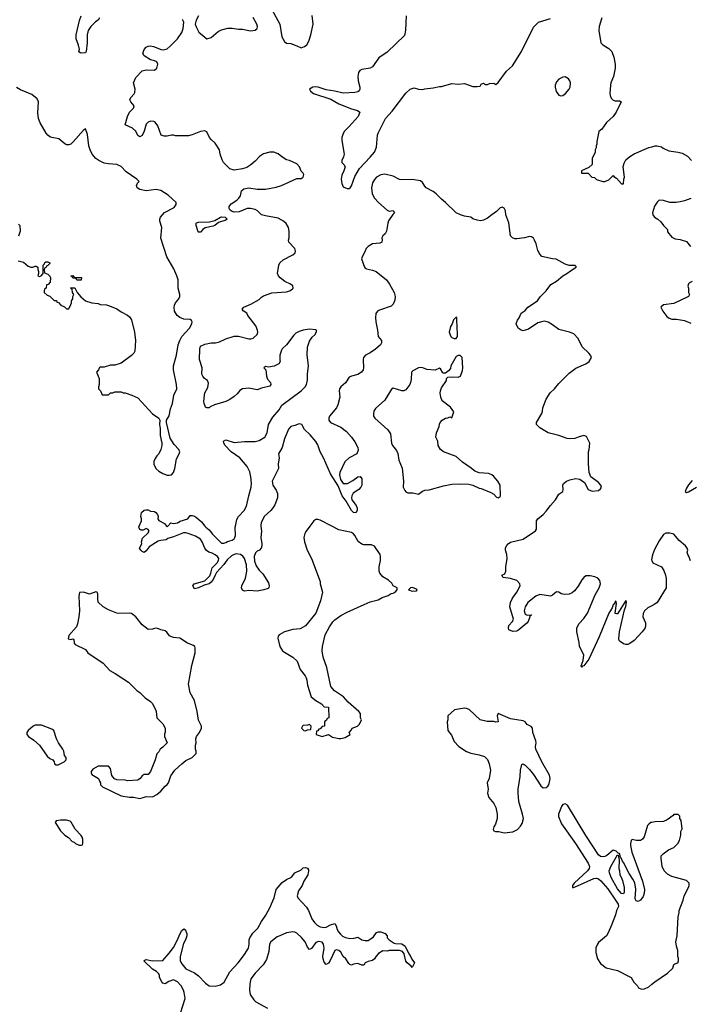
# Model space of a CAD drawing. Header units: inches. Extents: x 2293880 to 2522759, y 823965 to 1006879.
# Tile 257 of 325: x 2393962 to 2400367, y 965435 to 974834. Entities that reach past the tile are written whole.
import ezdxf

# ---------------------------------------------------------------- set-up
doc = ezdxf.new("R2010")
doc.units = ezdxf.units.IN
doc.header["$MEASUREMENT"] = 0
for name, color, linetype in [('C3996', 7, 'Continuous'), ('C3997', 7, 'Continuous'), ('C4906', 7, 'Continuous'), ('C4907', 7, 'Continuous')]:
    doc.layers.add(name, color=color, linetype=linetype)

msp = doc.modelspace()

# ---------------------------------------------------------------- linework, layer by layer
at = {"layer": 'C3996', "color": 5}
for points, elevation in [([(2396264.8, 970000), (2396270.3, 969950), (2396264.9, 969890), (2396274.9, 969830), (2396273, 969810), (2396267.3, 969790), (2396250.7, 969770), (2396230, 969760.9), (2396214.9, 969745.1), (2396202, 969710), (2396204.4, 969664.4), (2396220.9, 969620.9), (2396250, 969578.8), (2396282.5, 969542.5), (2396338, 969458), (2396344.7, 969430), (2396342, 969410), (2396335.3, 969404.7), (2396294, 969390), (2396230, 969378), (2396150, 969383.7), (2396110, 969379), (2396090, 969388.7), (2396080.9, 969410), (2396082.9, 969430), (2396117.5, 969502.5), (2396126, 969534), (2396129.7, 969570), (2396126.3, 969630), (2396108, 969690), (2396094.1, 969714.1), (2396069.8, 969729.8), (2396030, 969735.1), (2396010, 969729.7), (2395985, 969715), (2395943.1, 969676.9), (2395910, 969631.6), (2395842.8, 969557.2), (2395827.2, 969532.8), (2395810.2, 969489.8), (2395790, 969462.9), (2395770.2, 969449.8), (2395724.4, 969435.6), (2395670, 969409.6), (2395630, 969402), (2395614, 969430), (2395628, 969450), (2395730, 969478.4), (2395776.6, 969523.4), (2395788.2, 969550), (2395798.7, 969601.3), (2395847.6, 969650), (2395859.7, 969670), (2395862.4, 969690), (2395852, 969710), (2395830, 969725.6), (2395801.4, 969741.4), (2395769.6, 969749.7), (2395745.3, 969765.3), (2395728.4, 969788.4), (2395705.6, 969850), (2395690, 969875.1), (2395642.3, 969902.3), (2395570, 969929.7), (2395550, 969935.1), (2395524.9, 969935.1), (2395430, 969896), (2395378, 969882), (2395362, 969870), (2395310, 969863.7), (2395284, 969856), (2395198.8, 969801.2), (2395170, 969762), (2395150.8, 969749.2), (2395130, 969758), (2395118, 969770), (2395106, 969790), (2395128, 969830), (2395124, 969850), (2395134.6, 969885.4), (2395190, 969934), (2395198, 969950), (2395190, 969966), (2395170, 969978), (2395139.6, 969960.4), (2395120.4, 969960.4), (2395110, 969966), (2395098, 969990), (2395102.7, 970000)], 140), ([(2395364.6, 970000), (2395370, 969994), (2395376, 970000)], 140), ([(2395731, 970000), (2395739.1, 969990), (2395770, 969964), (2395801.7, 969921.7), (2395890, 969837.3), (2395910, 969836.3), (2395930, 969842), (2395947.9, 969852.1), (2395990, 969864.9), (2396010, 969878), (2396018, 969890), (2396022.6, 969910), (2396020.4, 969990), (2396022.5, 970000)], 140), ([(2396733.5, 970000), (2396696.3, 969950), (2396685.5, 969930), (2396675.8, 969890), (2396683.1, 969850), (2396707.3, 969770), (2396748.5, 969690), (2396830.4, 969470), (2396830.5, 969450), (2396853.4, 969370), (2396833.7, 969286.3), (2396790.8, 969170), (2396690, 969049), (2396641.4, 969018.6), (2396570, 969012), (2396490, 968989.3), (2396439.8, 968960.2), (2396430.9, 968949.1), (2396426, 968930), (2396446, 968850), (2396472.4, 968810), (2396490, 968795.3), (2396570.7, 968750), (2396610.6, 968710), (2396639.1, 968630), (2396687.3, 968570), (2396698, 968550), (2396705.5, 968530), (2396710, 968482), (2396746.8, 968370), (2396790, 968336), (2396843.6, 968303.6), (2396870, 968274), (2396912, 968270), (2396914, 968170), (2396898, 968162), (2396892.7, 968147.3), (2396878, 968142), (2396874, 968130), (2396874, 968090), (2396850, 968086), (2396830, 968066), (2396818, 968062), (2396810, 968046), (2396798, 968042), (2396794, 968010), (2396850, 967991.3), (2396910, 968011.3), (2396950, 967986), (2397010, 967971.3), (2397030, 967971.3), (2397070, 967981), (2397118, 968010), (2397108, 968030), (2397130, 968054), (2397138, 968070), (2397188, 968090), (2397208, 968110), (2397226, 968150), (2397218, 968170), (2397215.3, 968210), (2397202, 968230), (2397098.9, 968318.9), (2397054.5, 968370), (2396968.1, 968428.1), (2396934, 968470), (2396895.1, 968650), (2396860.5, 968750), (2396851.1, 968810), (2396852.8, 968850), (2396879.2, 968960.8), (2396921.1, 969038.9), (2396953, 969087), (2396970, 969104.4), (2397030, 969146.4), (2397090, 969178.4), (2397251, 969251), (2397310, 969275.5), (2397384.1, 969295.9), (2397423.3, 969316.7), (2397481.5, 969338.5), (2397510, 969356), (2397530, 969361), (2397548, 969370), (2397566, 969390), (2397566, 969410), (2397528.9, 969428.9), (2397514.6, 969454.6), (2397484, 969484), (2397430, 969515.3), (2397402, 969550), (2397395.3, 969570), (2397395.3, 969610), (2397408.9, 969671.1), (2397409, 969710), (2397404, 969730), (2397349.6, 969809.6), (2397322.4, 969822.4), (2397250, 969820.5), (2397230, 969826.3), (2397193.6, 969853.6), (2397162.7, 969910), (2397150, 969926.6), (2397130, 969939.8), (2397010, 969965.1), (2396941.6, 970000)], 160), ([(2400000, 969239.7), (2399959.9, 969220.1), (2399928.2, 969191.8), (2399915.5, 969164.5), (2399913.2, 969133.2), (2399937.8, 969077.7), (2399939.7, 969050), (2399935.2, 969030), (2399906.5, 968990), (2399830, 968908.7), (2399790, 968878), (2399770, 968868.8), (2399750, 968868.7), (2399730, 968875.6), (2399697, 968897), (2399687.7, 968907.7), (2399684.4, 968924.4), (2399689.7, 968989.7), (2399738.3, 969201.7), (2399750, 969232), (2399756.5, 969276.5), (2399750, 969288), (2399670, 969162), (2399662, 969162), (2399650, 969166), (2399649.4, 969169.4), (2399661.2, 969261.2), (2399659.3, 969279.3), (2399650, 969284), (2399641.1, 969258.9), (2399630, 969249.2), (2399620, 969220), (2399590, 969167), (2399496.7, 968943.3), (2399397.1, 968730), (2399370.3, 968689.7), (2399350, 968666.6), (2399338, 968662), (2399330, 968649.4), (2399325.6, 968665.6), (2399343.3, 968716.7), (2399349.6, 968770), (2399309.6, 968849.6), (2399305.6, 968890), (2399283.7, 968990), (2399282.7, 969030), (2399306, 969070), (2399350, 969119.1), (2399385.1, 969170), (2399457, 969343), (2399497, 969410), (2399509.4, 969450), (2399501.5, 969481.5), (2399483.7, 969503.7), (2399455.6, 969515.6), (2399410, 969525.1), (2399370, 969523.7), (2399350, 969509.3), (2399330, 969486), (2399294.4, 969425.6), (2399259.7, 969380.3), (2399238, 969362), (2399210.3, 969349.7), (2399166.4, 969346.4), (2399134, 969354), (2399110, 969369.4), (2399090, 969372), (2399050, 969339), (2399030, 969332.3), (2398930, 969345.6), (2398890.7, 969330), (2398813.4, 969270), (2398788.7, 969230), (2398781.3, 969190), (2398790, 969158.8), (2398810, 969150.8), (2398851.3, 969151.3), (2398847.3, 969147.3), (2398832.7, 969147.3), (2398832.7, 969132.7), (2398817.3, 969090), (2398806.2, 969073.8), (2398730, 969009.4), (2398710, 968998), (2398670, 968992.3), (2398634, 969010), (2398629.4, 969030), (2398633.2, 969050), (2398669.7, 969090.3), (2398677.4, 969110), (2398643.9, 969230), (2398648.5, 969270), (2398668.1, 969311.9), (2398711.1, 969370), (2398742.4, 969430), (2398739.7, 969450), (2398710, 969478.9), (2398650, 969499.3), (2398578, 969510), (2398566, 969530), (2398594.6, 969545.4), (2398604, 969570), (2398604.5, 969610), (2398617.2, 969690), (2398615.1, 969730), (2398603, 969770), (2398603, 969790), (2398611.3, 969810), (2398627.6, 969830), (2398650, 969845.7), (2398770, 969874), (2398886.9, 969953.1), (2398897.6, 969970), (2398898.1, 970000)], 140), ([(2400000, 969694.1), (2399997, 969677), (2400000, 969669.7)], 140), ([(2400000, 967171), (2399990, 967169), (2399970, 967155.3), (2399958.8, 967141.2), (2399927.1, 967032.9), (2399911.3, 967010), (2399890, 966999), (2399870, 966997.2), (2399850, 966997.2), (2399810, 967009.2), (2399802.6, 966997.4), (2399795.3, 966970), (2399795.6, 966950), (2399808.2, 966888.2), (2399910.4, 966610), (2399928, 966530), (2399925.8, 966494.2), (2399914.9, 966465.1), (2399890, 966429), (2399870, 966415.3), (2399850, 966422), (2399840.9, 966440.9), (2399846.6, 966533.4), (2399835.6, 966595.6), (2399818.4, 966630), (2399782.8, 966682.8), (2399730, 966788.7), (2399720.1, 966800.1), (2399710, 966828), (2399700.2, 966840.2), (2399690, 966875.3), (2399678, 966878), (2399658, 966898), (2399630, 966906), (2399570, 966855.1), (2399550, 966845.3), (2399530, 966841.8), (2399510, 966845), (2399490, 966861.1), (2399370, 967046.4), (2399195.2, 967335.2), (2399170, 967349.2), (2399150, 967342.5), (2399135.9, 967324.1), (2399107, 967250), (2399108.2, 967228.2), (2399136.5, 967156.5), (2399268.5, 966970), (2399390, 966783.2), (2399404.5, 966750), (2399400.4, 966730), (2399385.5, 966710), (2399257.8, 966590), (2399241.7, 966570), (2399242, 966550), (2399252.3, 966550), (2399290, 966565.1), (2399444, 966636), (2399470, 966638.3), (2399490, 966631.2), (2399513.3, 966613.3), (2399577.5, 966537.5), (2399652, 966430), (2399676.3, 966390), (2399681, 966370), (2399661, 966330), (2399651, 966290), (2399614, 966190), (2399581.4, 966118.6), (2399564.7, 966090), (2399490, 966024), (2399478.8, 966010), (2399464.9, 965975.1), (2399462.8, 965930), (2399481, 965870), (2399510, 965824.7), (2399564.5, 965784.5), (2399670, 965756), (2399790, 965698), (2399802, 965690), (2399826.4, 965646.4), (2399862, 965610), (2399871.6, 965591.6), (2399899.6, 965579.6), (2399930, 965582), (2399970, 965602), (2400000, 965626.8)], 160), ([(2395499, 965350), (2395541.2, 965490), (2395534, 965546), (2395525.2, 965570), (2395504, 965610), (2395470, 965648.7), (2395430, 965669), (2395386.4, 965653.6), (2395350, 965628.7), (2395330, 965638), (2395318, 965650), (2395298, 965690), (2395298, 965710), (2395290, 965726), (2395268.4, 965748.4), (2395229.3, 965769.3), (2395148.7, 965850), (2395150, 965854), (2395170, 965861), (2395230, 965850.8), (2395330, 965854), (2395390, 965922), (2395430, 965978), (2395470, 966051.3), (2395490, 966104.7), (2395510, 966138), (2395530, 966154), (2395544.7, 966144.7), (2395550, 966134), (2395558, 966110), (2395558, 966090), (2395546, 966050), (2395526, 966014), (2395494.4, 965890), (2395495.5, 965850), (2395510, 965821), (2395550, 965774.8), (2395630, 965734.8), (2395670, 965706), (2395735.2, 965635.2), (2395770, 965610.7), (2395830, 965607.7), (2395879.6, 965620.4), (2395914.2, 965645.8), (2395970, 965744.7), (2396049.6, 965830.4), (2396109.4, 965910), (2396147, 965970), (2396152.6, 966007.4), (2396152.1, 966050), (2396158.7, 966070), (2396187.1, 966112.8), (2396237.4, 966162.6), (2396270, 966226), (2396313.1, 966286.9), (2396358, 966370), (2396365.4, 966394.6), (2396392.7, 966450), (2396410, 966530.8), (2396470, 966598.8), (2396510, 966626), (2396558, 966650), (2396590, 966691.3), (2396650, 966718), (2396670, 966736), (2396690, 966742), (2396710, 966734), (2396718.8, 966718.8), (2396721, 966710), (2396714, 966670), (2396676, 966610), (2396658.8, 966570), (2396623.4, 966516.6), (2396610.7, 966470), (2396618.8, 966450), (2396701.4, 966361.4), (2396719.3, 966330), (2396751.7, 966251.7), (2396776.3, 966216.3), (2396802, 966190), (2396830, 966174), (2396870, 966168.7), (2396890, 966172.4), (2396930, 966192.7), (2396970, 966206), (2396985.2, 966185.2), (2396994.4, 966150), (2397007.5, 966127.5), (2397024.2, 966104.2), (2397045.1, 966085.1), (2397073, 966073), (2397116.2, 966063.8), (2397154.8, 966065.2), (2397190, 966076), (2397230.6, 966050.6), (2397262.5, 966042.5), (2397290, 966044.9), (2397318, 966062), (2397340.9, 966079.1), (2397370, 966118.8), (2397390, 966127.3), (2397410, 966126.8), (2397452, 966110), (2397471.3, 966090), (2397472, 966070), (2397491.3, 966050), (2397539.1, 966019.1), (2397550, 966014), (2397610.6, 966010.6), (2397642, 965990), (2397676.9, 965916.9), (2397690, 965902), (2397706, 965866), (2397732, 965830), (2397710, 965786), (2397700.4, 965800.4), (2397662, 965830), (2397650, 965848), (2397635.3, 965915.3), (2397618, 965938), (2397590, 965949), (2397490, 965948), (2397470, 965942), (2397430, 965944), (2397390, 965919), (2397365.8, 965894.2), (2397350, 965869), (2397330, 965854), (2397290, 965844), (2397262, 965830), (2397250, 965808), (2397230, 965808), (2397190, 965824), (2397150, 965819), (2397130, 965808.7), (2397114.6, 965814.6), (2397104.7, 965824.7), (2397075.3, 965870), (2397052.1, 965892.1), (2397030, 965934), (2397010, 965949), (2396986.4, 965953.6), (2396970, 965948), (2396927.5, 965852.5), (2396910, 965828.7), (2396890, 965815.3), (2396870, 965838), (2396859.3, 965870), (2396858, 965890), (2396869.5, 965970), (2396862.7, 966010), (2396849.4, 966029.4), (2396814.8, 966034.8), (2396790, 966026), (2396750, 965969), (2396730, 965959), (2396710, 965979), (2396689.6, 966030), (2396652.9, 966072.9), (2396610, 966113.3), (2396590, 966124.7), (2396570, 966126.6), (2396510, 966115.8), (2396444.9, 966090), (2396422.2, 966077.8), (2396361.6, 966030), (2396347, 966010), (2396341.1, 965938.9), (2396318, 965862), (2396287.9, 965812.1), (2396210, 965732.3), (2396170, 965679), (2396161.3, 965630), (2396158, 965570), (2396162.8, 965530), (2396198, 965478), (2396218, 965458), (2396330, 965398.8)], 140)]:
    msp.add_lwpolyline(points, dxfattribs=dict(at, elevation=elevation))
at = {"layer": 'C3996', "color": 5, "elevation": 160}
for points in [[(2397712.9, 969412.9), (2397694, 969410), (2397674, 969390), (2397710, 969378), (2397750, 969382), (2397758, 969390), (2397750, 969398)], [(2394690, 969372.7), (2394630, 969349.2), (2394570, 969368.7), (2394534, 969366), (2394526, 969330), (2394533, 969190), (2394527.7, 969132.3), (2394514, 969066), (2394503.5, 969036.5), (2394430, 968955.3), (2394423.6, 968923.6), (2394450, 968918), (2394470, 968922), (2394478, 968918), (2394482.8, 968882.8), (2394492, 968870), (2394590, 968822), (2394614, 968790), (2394758, 968690), (2394822, 968622), (2394874, 968594), (2395002, 968510), (2395082, 968430), (2395110.7, 968410.7), (2395161.1, 968361.1), (2395210, 968326), (2395226, 968310), (2395258, 968250), (2395264.7, 968230), (2395272, 968170), (2395330, 968112), (2395351.1, 968071.1), (2395351.6, 968031.6), (2395345.4, 968014.6), (2395344.7, 967990), (2395371, 967930), (2395330, 967888), (2395302, 967870), (2395290, 967846), (2395270, 967826), (2395256, 967770), (2395210, 967658), (2395190, 967629), (2395150, 967628), (2395130, 967615.3), (2395111.3, 967590), (2395090, 967575.3), (2394990, 967568.7), (2394970, 967575.3), (2394890, 967578), (2394867.3, 967587.3), (2394840.4, 967620.4), (2394830, 967686), (2394810, 967708), (2394710, 967708), (2394659.6, 967680.4), (2394643.6, 967656.4), (2394643.6, 967643.6), (2394652, 967630), (2394714, 967590), (2394723.6, 967563.6), (2394734, 967550), (2394734, 967530), (2394754, 967510), (2394930, 967426), (2395010, 967411.3), (2395050, 967411.3), (2395110, 967398), (2395130, 967404.7), (2395170, 967417.3), (2395230, 967414.8), (2395270, 967436), (2395309, 967470), (2395350, 967518), (2395370, 967532), (2395382, 967550), (2395405.6, 967614.4), (2395442, 967670), (2395510, 967731.3), (2395550, 967762), (2395608.9, 967791.1), (2395648, 967830), (2395648.7, 967850), (2395642, 967870), (2395642, 967910), (2395648.7, 967930), (2395644, 967970), (2395650, 967992), (2395678, 968030), (2395698, 968070), (2395698, 968090), (2395670, 968146), (2395655.6, 968230), (2395630, 968335.3), (2395588.4, 968408.4), (2395575.4, 968490), (2395607.2, 968670), (2395638.5, 968790), (2395638.2, 968838.2), (2395634.3, 968850), (2395620.5, 968860.5), (2395563.4, 968883.4), (2395490, 968929.7), (2395430, 968936.9), (2395405.3, 968945.3), (2395392.8, 968952.8), (2395367.2, 968987.2), (2395350, 968999.3), (2395310, 969008.7), (2395270, 969026), (2395250, 969023.7), (2395230, 969015.1), (2395190, 969013.2), (2395130, 969057.2), (2395070, 969134), (2395030, 969165.2), (2395010, 969169.2), (2394910, 969166), (2394890, 969169.4), (2394810, 969201.2), (2394758, 969230), (2394712.7, 969272.7), (2394707.3, 969310), (2394709.4, 969349.4), (2394704.7, 969364.7), (2394698, 969370)], [(2398210, 968262.7), (2398115.3, 968244.7), (2398052, 968190), (2398051.6, 968151.6), (2398044.7, 968130), (2398051, 968050), (2398084.5, 968004.5), (2398110, 967944.7), (2398155.9, 967895.9), (2398230, 967846.8), (2398270, 967830.8), (2398350, 967817.3), (2398399.8, 967799.8), (2398430, 967772), (2398446, 967730), (2398458.8, 967670), (2398446, 967590), (2398427.3, 967550), (2398437.3, 967490), (2398430.8, 967450), (2398441, 967410), (2398490, 967351.3), (2398510, 967312), (2398522.8, 967250), (2398522.8, 967210), (2398506.8, 967153.2), (2398491.3, 967130), (2398484.7, 967104.7), (2398491.6, 967091.6), (2398505.4, 967085.4), (2398536.4, 967083.6), (2398590, 967071.3), (2398670, 967081), (2398715.5, 967104.5), (2398745.6, 967134.4), (2398760.2, 967159.8), (2398772.9, 967207.1), (2398765.2, 967250), (2398729.4, 967370), (2398722.9, 967450), (2398723.6, 967490), (2398740.7, 967610), (2398744.5, 967670), (2398757.2, 967722.8), (2398770, 967730.5), (2398790, 967717), (2398830, 967677.6), (2398870, 967629.1), (2398939.9, 967519.9), (2398962.5, 967502.5), (2398990, 967503.3), (2399004.4, 967515.6), (2399013.8, 967530), (2399025.6, 967570), (2399027.9, 967590), (2399021.4, 967621.4), (2398947.3, 967750), (2398889.8, 967870), (2398887.2, 967892.8), (2398895.1, 967930), (2398892.3, 967950), (2398863.7, 968030), (2398859.3, 968070), (2398845.1, 968085.1), (2398807.3, 968107.3), (2398789.3, 968130), (2398770, 968140.5), (2398650, 968161.3), (2398530, 968212.3), (2398522, 968190), (2398530.5, 968130), (2398510, 968126.6), (2398490, 968133.2), (2398425.4, 968134.6), (2398358, 968150), (2398255.3, 968250), (2398230, 968259.3)], [(2394170, 968098.7), (2394110, 968098.3), (2394090.7, 968090), (2394043, 968050), (2394028.4, 968030), (2394030.7, 968010), (2394046.8, 967990), (2394097.6, 967957.6), (2394150, 967907.3), (2394223.1, 967803.1), (2394250, 967782), (2394278, 967770), (2394292, 967750), (2394294, 967730), (2394310, 967722), (2394330, 967722), (2394386, 967750), (2394406, 967770), (2394406, 967790), (2394388.9, 967808.9), (2394384, 967850), (2394375.3, 967870), (2394331.9, 967931.9), (2394312.7, 967970), (2394289, 968050), (2394270, 968062.7)], [(2396730, 968106), (2396710, 968098), (2396670, 968095.3), (2396662, 968090), (2396654, 968070), (2396674, 968050), (2396690, 968046), (2396710, 968054), (2396742, 968058), (2396746, 968090)], [(2394410, 967194), (2394350, 967194), (2394310, 967186), (2394302, 967170), (2394312, 967150), (2394351.3, 967090), (2394392, 967050), (2394426.4, 967026.4), (2394462, 966990), (2394482, 966982), (2394494, 966970), (2394530, 966954), (2394550, 966954), (2394562, 966958), (2394566, 966970), (2394566, 967010), (2394558, 967030), (2394550, 967046), (2394490, 967106), (2394454.6, 967174.6), (2394443.1, 967183.1)], [(2399730, 966488), (2399710, 966494), (2399670, 966538.4), (2399610, 966645.1), (2399595.1, 966690), (2399592.8, 966710), (2399606.4, 966750), (2399670, 966862), (2399676.9, 966856.9), (2399687.3, 966810), (2399684.7, 966730), (2399691.6, 966708.4), (2399692, 966670), (2399707.1, 966647.1), (2399718, 966618), (2399734, 966550), (2399734.8, 966505.2)]]:
    msp.add_lwpolyline(points, close=True, dxfattribs=at)
at = {"layer": 'C3997', "color": 5}
for points, elevation in [([(2394723, 974850), (2394710.7, 974830), (2394686.5, 974813.5), (2394642, 974770), (2394616.3, 974730), (2394607.7, 974690), (2394607.5, 974612.5), (2394596, 974530), (2394590, 974518), (2394583.6, 974516.4), (2394550, 974515.3), (2394538, 974518), (2394527.3, 974527.3), (2394534, 974550), (2394524.5, 974590), (2394500.7, 974650), (2394502, 974690), (2394533.3, 974826.7), (2394549, 974870)], 140), ([(2395670.7, 974869.3), (2395646.8, 974830), (2395638.8, 974790), (2395645.8, 974765.8), (2395673.2, 974713.2), (2395750, 974651.3), (2395790, 974662.8), (2395858, 974722), (2395890, 974737.3), (2395950, 974754), (2395990, 974754), (2396050, 974742), (2396090, 974742), (2396166.2, 974726.2), (2396210, 974734.9), (2396229.6, 974750.4), (2396231.9, 974770), (2396226.9, 974790), (2396190, 974855.6)], 140), ([(2396370, 974931.3), (2396446.8, 974790), (2396466.7, 974670), (2396490, 974626), (2396510, 974611), (2396550, 974606), (2396610, 974584.7), (2396650, 974564.7), (2396683.1, 974576.9), (2396704.7, 974595.3), (2396724, 974630), (2396743.7, 974690), (2396764.5, 974790), (2396753.8, 974873.8)], 140), ([(2397652.7, 974870), (2397647.2, 974732.8), (2397635.8, 974684.2), (2397470, 974523.6), (2397391.9, 974468.1), (2397330, 974384.9), (2397310, 974372), (2397230, 974359.6), (2397210, 974348.4), (2397196.9, 974330), (2397189.8, 974290), (2397194.2, 974250), (2397211.1, 974190), (2397211.2, 974170), (2397203.8, 974156.2), (2397190, 974144.4), (2397162, 974138), (2397052.6, 974132.6), (2396970, 974152.7), (2396890, 974163.1), (2396811.3, 974190), (2396790, 974191.8), (2396762, 974190), (2396729.2, 974170), (2396739, 974150), (2396769, 974130), (2396934.5, 974074.5), (2397009.8, 974029.8), (2397130, 973982.9), (2397186.8, 973966.8), (2397209, 973950), (2397194, 973910), (2397110, 973814.4), (2397062.9, 973770), (2397050, 973746), (2397039.6, 973710), (2397039.5, 973679.5), (2397060.9, 973550), (2397055.3, 973524.7), (2397039.3, 973490), (2397039, 973470), (2397059, 973450), (2397069.2, 973430), (2397058, 973390), (2397037, 973350), (2397032.5, 973312.5), (2397037.2, 973270), (2397050, 973238), (2397090, 973222), (2397110, 973222), (2397118, 973230), (2397130, 973248), (2397162, 973338), (2397205.9, 973414.1), (2397310, 973521.1), (2397351.3, 973570), (2397370, 973615.3), (2397380.2, 973730), (2397386.2, 973750), (2397456.5, 973890), (2397518, 973962), (2397650, 974131.8), (2397690, 974169.4), (2397730, 974182.9), (2397770, 974169.6), (2397810, 974167), (2397830, 974173.2), (2397910, 974182.7), (2397970, 974197.2), (2397990, 974195.3), (2398090, 974226), (2398150, 974217.2), (2398210, 974225.2), (2398290, 974197.2), (2398330, 974195.3), (2398359.6, 974200.4), (2398370, 974218), (2398390, 974228), (2398410, 974215.3), (2398430, 974214), (2398450, 974224), (2398490, 974228.7), (2398510, 974215.3), (2398530, 974232.7), (2398610, 974341.2), (2398667.1, 974392.9), (2398754, 974530), (2398870, 974762), (2398916, 974810), (2399030, 974846.2)], 120), ([(2396022.5, 970000), (2396035.9, 970064.1), (2396051.3, 970090), (2396104.7, 970150), (2396126.9, 970190), (2396149.8, 970290), (2396173.7, 970370), (2396175.4, 970410), (2396169.6, 970470), (2396159.1, 970519.1), (2396134, 970570), (2396065.2, 970650), (2395982.7, 970710), (2395925.2, 970770), (2395912.7, 970790), (2395909.4, 970810.6), (2395930, 970822.8), (2396010, 970799.1), (2396110, 970807), (2396210, 970805.7), (2396250, 970816.4), (2396302, 970850), (2396326.6, 970890), (2396339.3, 970970), (2396380.6, 971039.4), (2396438.3, 971110), (2396466.6, 971153.4), (2396648.7, 971291.3), (2396689.4, 971330), (2396700.7, 971350), (2396712, 971392), (2396711.8, 971450), (2396720.9, 971530), (2396706.8, 971633.2), (2396711.7, 971708.3), (2396730, 971764.7), (2396755.9, 971804.1), (2396785.2, 971830), (2396797.2, 971857.2), (2396795.3, 971870), (2396790, 971874), (2396730, 971879.3), (2396669.4, 971869.4), (2396630, 971856.9), (2396599, 971841), (2396578.9, 971821.1), (2396510.4, 971730), (2396470, 971692), (2396461.8, 971678.2), (2396444.9, 971630), (2396445.8, 971585.8), (2396450.5, 971570), (2396436, 971550), (2396393.2, 971526.8), (2396337.2, 971517.2), (2396310, 971522), (2396292, 971510), (2396311, 971491), (2396318.7, 971430), (2396330, 971401), (2396358, 971370), (2396361, 971350), (2396350, 971335.3), (2396270, 971317), (2396230, 971300.7), (2396150, 971317), (2396090.5, 971309.5), (2396064.7, 971295.3), (2396037.6, 971262.4), (2396010, 971238), (2395970, 971209.5), (2395931, 971190), (2395823.1, 971156.9), (2395781.1, 971138.9), (2395770, 971129.2), (2395750, 971128.7), (2395736.4, 971136.4), (2395722, 971170), (2395719, 971190), (2395725.2, 971250), (2395729.5, 971270.5), (2395758.6, 971321.4), (2395764.7, 971364.7), (2395755.3, 971390), (2395725.2, 971410), (2395709.6, 971429.6), (2395702.7, 971450), (2395706, 971510), (2395679.5, 971590), (2395682, 971690), (2395690, 971718), (2395730, 971737.3), (2395790, 971750.4), (2395830.6, 971750.6), (2395870, 971758), (2395930, 971788.2), (2396010, 971813.7), (2396050, 971812), (2396150, 971786.4), (2396170, 971786), (2396190, 971793), (2396229.5, 971830), (2396235.6, 971850), (2396234, 971870), (2396217, 971910), (2396141.2, 972010), (2396131.9, 972031.9), (2396095.3, 972055.3), (2396088, 972070), (2396102, 972090), (2396170, 972118.4), (2396250, 972163.8), (2396270, 972184), (2396290, 972196.3), (2396370, 972224.9), (2396510, 972234.8), (2396548, 972250), (2396574, 972270), (2396570, 972294), (2396548.7, 972310), (2396494.2, 972334.2), (2396449.6, 972369.6), (2396433.2, 972390), (2396425.2, 972410), (2396436, 972490), (2396447.7, 972512.3), (2396478.9, 972541.1), (2396570, 972587.7), (2396591.1, 972608.9), (2396594.9, 972625.1), (2396589.5, 972650), (2396532.7, 972710), (2396529.3, 972730), (2396534, 972750), (2396535.5, 972815.5), (2396529.2, 972850), (2396506.8, 972886.8), (2396482, 972910), (2396430, 972939.3), (2396310, 972960.9), (2396272.3, 972972.3), (2396233.2, 973010), (2396210, 973020.9), (2396166, 973030), (2396134, 973030), (2396058.9, 973001.1), (2396010, 972997.2), (2395984.5, 973004.5), (2395970, 973018.4), (2395961.3, 973030), (2395962.9, 973050), (2395982.8, 973077.2), (2396035.3, 973110), (2396055.3, 973130), (2396070, 973152), (2396081.5, 973198.5), (2396101.2, 973218.8), (2396150, 973228.2), (2396230, 973216), (2396310, 973214.8), (2396410, 973234.9), (2396462, 973250), (2396610, 973318.8), (2396650, 973318), (2396668, 973330), (2396675.3, 973355.3), (2396668, 973370), (2396649.3, 973389.3), (2396634, 973430), (2396610, 973459), (2396538, 973490), (2396510, 973497.2), (2396464.8, 973524.8), (2396430, 973553.2), (2396390, 973569.2), (2396350, 973569.2), (2396290, 973553.2), (2396252.5, 973527.5), (2396210, 973482.7), (2396170, 973449.2), (2396130, 973422.7), (2396090, 973409.3), (2396010, 973397.2), (2395970, 973409), (2395908.7, 973470), (2395894.6, 973494.6), (2395875.3, 973550), (2395868.7, 973590), (2395830, 973655.3), (2395789.4, 973689.4), (2395774, 973710), (2395750, 973762), (2395730, 973774), (2395690, 973765.2), (2395610, 973733.2), (2395573.7, 973726.3), (2395450, 973725.2), (2395430, 973732.7), (2395412.5, 973732.5), (2395370, 973722), (2395340.7, 973720.7), (2395312.7, 973732.7), (2395280.2, 973820.2), (2395256.5, 973856.5), (2395243.1, 973863.1), (2395210, 973864), (2395190, 973854), (2395170, 973835.3), (2395150.8, 973770), (2395130, 973729), (2395110, 973714), (2395090, 973729), (2395069.7, 973769.7), (2395039.3, 973799.3), (2394969.2, 973830), (2394990, 973911), (2395010, 973950.8), (2395049, 973990), (2395055.3, 974010), (2395024, 974050), (2395014, 974070), (2395022, 974090), (2395055.3, 974124.7), (2395061.5, 974138.5), (2395063.7, 974170), (2395049.5, 974230.5), (2395070, 974281), (2395130, 974344), (2395170, 974354.8), (2395250, 974350.8), (2395272.3, 974370), (2395281.2, 974410), (2395271.8, 974431.8), (2395250, 974441.2), (2395210, 974449.2), (2395149.2, 974490), (2395137.2, 974510), (2395150, 974550.7), (2395170, 974570.6), (2395190, 974582), (2395210, 974584.9), (2395239.3, 974579.3), (2395314, 974550), (2395332.5, 974547.5), (2395370, 974556), (2395400.1, 974579.9), (2395469.2, 974650), (2395509.2, 974710), (2395524, 974750), (2395528.9, 974808.9), (2395516.5, 974836.5)], 140), ([(2399521.2, 974850), (2399497, 974770), (2399492.3, 974730), (2399513.4, 974613.4), (2399530, 974592.3), (2399590, 974559.3), (2399617.2, 974530), (2399637.5, 974477.5), (2399649.3, 974410), (2399649.3, 974370), (2399632.7, 974290), (2399607, 974230), (2399603.7, 974210), (2399599, 974130), (2399602, 974110), (2399610, 974086), (2399630, 974066), (2399650, 974058), (2399690, 974058), (2399706, 974050), (2399659, 973950), (2399629, 973910), (2399566.3, 973853.7), (2399522, 973790), (2399493.6, 973766.4), (2399475.3, 973670), (2399474.6, 973645.4), (2399468, 973630), (2399468, 973610), (2399458, 973590), (2399458, 973570), (2399428, 973510), (2399428.7, 973450), (2399398, 973422), (2399326, 973390), (2399328, 973370), (2399390, 973368), (2399426, 973330), (2399450, 973328), (2399470, 973308.7), (2399531.6, 973288.4), (2399551.6, 973288.4), (2399590, 973306), (2399630, 973346), (2399636.4, 973336.4), (2399660.4, 973320.4), (2399710, 973266), (2399730, 973266), (2399732, 973310), (2399738, 973330), (2399726.8, 973430), (2399734.4, 973465.6), (2399750, 973495.3), (2399790, 973529.2), (2399830, 973552.3), (2399970, 973612.7), (2400000, 973620.9)], 120), ([(2393948.4, 972531.6), (2393999.6, 972519.6), (2394042, 972482), (2394067.3, 972472.7), (2394087.3, 972472.7), (2394110, 972482), (2394119.6, 972479.6), (2394134, 972470), (2394134, 972450), (2394142, 972430), (2394142, 972410), (2394134, 972390), (2394150, 972382), (2394166, 972390), (2394186, 972410), (2394186, 972490), (2394198, 972502), (2394203.1, 972516.9), (2394210, 972522), (2394230, 972522), (2394250, 972512), (2394250, 972506), (2394230, 972486), (2394218, 972482), (2394210, 972466), (2394198, 972462), (2394194, 972450), (2394198, 972418), (2394230, 972404.7), (2394250, 972384.7), (2394257.3, 972370), (2394252, 972328), (2394232.7, 972307.3), (2394218, 972302), (2394214, 972270), (2394198, 972262), (2394194, 972250), (2394194, 972230), (2394223.6, 972203.6), (2394250, 972194), (2394290, 972154), (2394312.7, 972152.7), (2394318, 972138), (2394332.7, 972132.7), (2394354, 972110), (2394390, 972094), (2394410, 972074), (2394430, 972074), (2394450, 972114), (2394458, 972130), (2394458, 972150), (2394468, 972170), (2394468.4, 972191.6), (2394478, 972210), (2394466, 972230), (2394462, 972262), (2394446, 972270), (2394450, 972274), (2394487.3, 972272.7), (2394511.1, 972231.1), (2394547.1, 972187.1), (2394590, 972151.3), (2394650, 972131), (2394710, 972124.7), (2394730, 972116), (2394790, 972110.8), (2394836.7, 972096.7), (2394890, 972073), (2394930, 972046), (2394990, 972014.4), (2395010, 971998), (2395030.3, 971970), (2395058.4, 971850), (2395067.7, 971772.3), (2395060.7, 971670), (2395050.4, 971649.6), (2395030.5, 971629.5), (2394930, 971555.3), (2394870, 971535.3), (2394830, 971535.3), (2394770, 971518), (2394730, 971518), (2394725.4, 971514.6), (2394714, 971490), (2394694, 971470), (2394722, 971410), (2394722, 971350), (2394714, 971330), (2394714, 971310), (2394734, 971290), (2394750, 971254), (2394810, 971254), (2394828.4, 971271.6), (2394850, 971272), (2394870, 971282), (2394930, 971282), (2394950, 971272), (2394970, 971272), (2395034, 971250), (2395090, 971224.7), (2395230.5, 971070.5), (2395291, 971030), (2395300.7, 971010), (2395295.5, 970970), (2395302, 970930), (2395304.1, 970864.1), (2395320.7, 970790), (2395320.7, 970770), (2395310.6, 970730), (2395290.6, 970690), (2395270.5, 970669.5), (2395255.9, 970644.1), (2395244, 970616), (2395243, 970590), (2395260.9, 970550), (2395290, 970522.7), (2395330, 970500.7), (2395370, 970486.8), (2395390, 970484.7), (2395410, 970489.2), (2395430, 970510.4), (2395444.8, 970550), (2395459.6, 970640.4), (2395485.1, 970690), (2395489.7, 970710), (2395481.7, 970730), (2395437.9, 970777.9), (2395399.8, 970839.8), (2395363.6, 970990), (2395364.5, 971010), (2395390, 971053.4), (2395401.6, 971118.4), (2395421.5, 971170), (2395432.5, 971250), (2395461.4, 971310), (2395458.1, 971350), (2395429.3, 971490), (2395431.1, 971530), (2395458.8, 971630), (2395475.5, 971730), (2395489.9, 971770.1), (2395511.6, 971808.4), (2395583.2, 971890), (2395605.3, 971930), (2395608, 971948), (2395602, 971962), (2395590.8, 971970.8), (2395530, 971973.9), (2395490, 971989.9), (2395466.3, 972010), (2395441.7, 972050), (2395435.9, 972090), (2395439.5, 972110), (2395448.9, 972131.1), (2395482.8, 972170), (2395492.2, 972190), (2395491.2, 972210), (2395474.9, 972270), (2395473.8, 972350), (2395463.6, 972390), (2395433.9, 972453.9), (2395366, 972570), (2395309.1, 972749.1), (2395319.4, 972850), (2395300.9, 972910), (2395299.8, 972930), (2395306, 972950), (2395345.2, 972994.8), (2395437.6, 973042.4), (2395456.9, 973070), (2395456.9, 973090), (2395379.9, 973159.9), (2395310, 973203.9), (2395266.2, 973213.8), (2395170, 973199.2), (2395110, 973212.4), (2395084.4, 973230), (2395077.4, 973250), (2395085.6, 973274.4), (2395102.7, 973290), (2395081.6, 973310), (2394980.1, 973380.1), (2394930, 973431.2), (2394890, 973451.7), (2394810, 973457.4), (2394770, 973464.7), (2394716, 973490), (2394690, 973507.6), (2394654.6, 973550), (2394633.2, 973590), (2394623.4, 973630), (2394610, 973737.2), (2394590, 973792.3), (2394570, 973779.6), (2394473.6, 973666.4), (2394450, 973646.9), (2394430, 973638.7), (2394410, 973640.2), (2394392.4, 973650), (2394335.4, 973695.4), (2394268.2, 973708.2), (2394250, 973714.9), (2394230, 973729.9), (2394214.1, 973750), (2394156.7, 973850), (2394140.9, 973890), (2394134.4, 973945.6), (2394141.6, 974050), (2394130, 974079), (2394079.1, 974119.1), (2393970, 974164.2), (2393930, 974187.8)], 160), ([(2398898.1, 970000), (2398899.1, 970050), (2398909.7, 970070), (2398960.7, 970110), (2398990, 970143), (2399030, 970196.3), (2399079.5, 970250), (2399110, 970306), (2399148.7, 970330), (2399151.8, 970350), (2399149, 970390), (2399154, 970406), (2399182.7, 970430), (2399217.5, 970442.5), (2399270, 970453), (2399310, 970447.3), (2399355.2, 970415.2), (2399391, 970350), (2399430, 970334), (2399490, 970338.8), (2399510, 970356), (2399517, 970370), (2399511.6, 970390), (2399490, 970415.1), (2399415.3, 970470), (2399402, 970510), (2399393.6, 970593.6), (2399393.6, 970666.4), (2399395.3, 970710), (2399402, 970730), (2399408, 970790), (2399374.6, 970854.6), (2399350, 970866), (2399294, 970850), (2399263.6, 970836.4), (2399210, 970833.2), (2399190, 970837.2), (2399110, 970865.2), (2399009.3, 970889.3), (2398930, 970939), (2398898, 970970), (2398899, 970990), (2398950, 971074), (2398956.4, 971096.4), (2398958, 971130), (2398989, 971210), (2399029.4, 971270.6), (2399070, 971311.3), (2399110, 971361), (2399210, 971461), (2399272.5, 971507.5), (2399368, 971550), (2399402, 971570), (2399422, 971610), (2399414, 971630), (2399399, 971650), (2399335.3, 971710), (2399294, 971790), (2399255.5, 971835.5), (2399211.9, 971851.9), (2399110, 971875.1), (2399050, 971922), (2399010, 971946.6), (2398970, 971954.5), (2398910, 971941.2), (2398821.4, 971878.6), (2398770, 971865.2), (2398750, 971869.2), (2398722, 971890), (2398702, 971930), (2398714.6, 971965.4), (2398732.9, 971987.1), (2398750, 972031.3), (2398790, 972058), (2398815.3, 972090), (2398908, 972150), (2398932.9, 972187.1), (2398990, 972246), (2399035.2, 972304.8), (2399090, 972338), (2399150, 972387.3), (2399188.7, 972410), (2399222.7, 972437.3), (2399278, 972470), (2399278, 972478), (2399267.3, 972487.3), (2399210, 972488), (2399170, 972499), (2399086.3, 972546.3), (2399050, 972549.4), (2398950, 972574), (2398930, 972597), (2398911.2, 972630), (2398893.6, 972693.6), (2398878.4, 972730), (2398867.7, 972747.7), (2398850, 972760.9), (2398830, 972762.9), (2398782, 972750), (2398710, 972741.3), (2398690, 972742.4), (2398669.3, 972750), (2398649.6, 972770), (2398634.2, 972894.2), (2398605.2, 972970), (2398601.2, 973010), (2398590, 973034), (2398570, 973044), (2398550, 973039), (2398515.9, 973004.1), (2398471.3, 972970), (2398430, 972939), (2398390, 972919), (2398366, 972914), (2398330, 972919.3), (2398290, 972933.2), (2398270, 972949), (2398210, 972958), (2398170.6, 972969.4), (2398129.2, 972990), (2398030, 973089), (2397990, 973119), (2397939, 973170), (2397910, 973193.2), (2397845.2, 973230), (2397830, 973245.2), (2397810, 973279), (2397790, 973295.1), (2397709.5, 973309.5), (2397606.2, 973306.2), (2397589.7, 973309.7), (2397530, 973339.5), (2397450, 973358.4), (2397410, 973351.8), (2397370, 973331.8), (2397350, 973309.4), (2397330, 973276), (2397322, 973230), (2397327.8, 973170), (2397350, 973130.6), (2397390, 973088), (2397470, 973016.3), (2397490, 973006), (2397530, 973012), (2397542, 972990), (2397526, 972974), (2397484.9, 972915.1), (2397476.3, 972890), (2397463.4, 972816.6), (2397450.7, 972790), (2397430.8, 972770), (2397421, 972750), (2397424.7, 972730), (2397422, 972710), (2397401, 972699), (2397330, 972693.2), (2397291.3, 972670), (2397270, 972648), (2397256, 972610), (2397231, 972570), (2397224.7, 972550), (2397254.8, 972470), (2397262.8, 972462.8), (2397274.9, 972454.9), (2397330, 972444.2), (2397367.7, 972430), (2397464.4, 972350), (2397494, 972310), (2397538, 972230), (2397548.7, 972190), (2397544.4, 972155.6), (2397530, 972119.3), (2397510, 972099.7), (2397398.9, 972061.1), (2397378.8, 972050), (2397364, 972030), (2397359.1, 971990), (2397361.6, 971950), (2397380.5, 971870), (2397386.8, 971810), (2397416, 971770), (2397418.8, 971750), (2397406.8, 971730), (2397358.8, 971690), (2397310, 971652.3), (2397266, 971630), (2397246.8, 971610), (2397240.7, 971590), (2397246, 971510), (2397241, 971490), (2397226, 971470), (2397190, 971447.3), (2397130, 971432.3), (2397110, 971420.9), (2397073.6, 971366.4), (2397030, 971329.4), (2397017.6, 971310), (2397013.7, 971290), (2397020.3, 971230), (2397001.2, 971158.8), (2396986, 971130), (2396921.7, 971050), (2396913.1, 971030), (2396915.3, 971010), (2396930.5, 970990), (2397030, 970943.1), (2397083.9, 970903.9), (2397130.8, 970850), (2397163.4, 970803.4), (2397190.8, 970750), (2397194.4, 970725.6), (2397181, 970690), (2397108, 970652), (2397066.6, 970613.4), (2397019.5, 970510), (2397017, 970490), (2397024.2, 970444.2), (2397050, 970407.3), (2397093.6, 970406.4), (2397144.7, 970435.3), (2397190.8, 970470.8), (2397213.4, 970473.4), (2397230, 970452), (2397230.6, 970390), (2397220.7, 970370), (2397201, 970350), (2397146.2, 970313.8), (2397132.8, 970287.2), (2397130.5, 970270), (2397134.9, 970250), (2397175.9, 970195.9), (2397186, 970170), (2397183.8, 970150), (2397172.9, 970127.1), (2397150, 970129.7), (2397131.8, 970150), (2397079, 970239), (2397042.4, 970290), (2397003.7, 970383.7), (2396930, 970498.4), (2396863.7, 970650), (2396831.6, 970710), (2396810, 970774), (2396790, 970807.6), (2396736.9, 970870), (2396681.3, 970921.3), (2396657.2, 970970), (2396630, 970975.6), (2396590, 970959.3), (2396550, 970951.5), (2396530, 970923.7), (2396490, 970832.7), (2396468.9, 970750), (2396434.4, 970690), (2396439.5, 970650), (2396430.5, 970590), (2396432.4, 970550), (2396371.7, 970430), (2396378, 970390), (2396410, 970342), (2396424.2, 970310), (2396422.6, 970270), (2396397.3, 970202.7), (2396382.8, 970177.2), (2396360.4, 970150), (2396295.8, 970090), (2396268.5, 970030), (2396263.7, 970010), (2396264.8, 970000)], 140), ([(2393950, 972882), (2393962, 972870), (2393965.4, 972814.6), (2393950, 972766)], 160), ([(2395102.7, 970000), (2395126, 970050), (2395126, 970070), (2395118, 970090), (2395126, 970130), (2395150, 970150.8), (2395170, 970154.8), (2395190, 970156), (2395210, 970142), (2395250, 970138), (2395262, 970130), (2395278, 970110), (2395284.7, 970090), (2395282, 970070), (2395291.6, 970051.6), (2395343.6, 970023.6), (2395364.6, 970000)], 140), ([(2395376, 970000), (2395406, 970030), (2395430, 970026), (2395470, 970031.3), (2395494.6, 970045.4), (2395566, 970070), (2395590, 970102), (2395610, 970102), (2395630, 970096), (2395650, 970082.8), (2395699, 970039), (2395731, 970000)], 140), ([(2396941.6, 970000), (2396830, 970057), (2396810, 970062.7), (2396790, 970061.2), (2396770, 970049), (2396733.5, 970000)], 160)]:
    msp.add_lwpolyline(points, dxfattribs=dict(at, elevation=elevation))
for points, elevation in [([(2399170, 974289), (2399150, 974285.2), (2399110, 974265.2), (2399090, 974242), (2399077.3, 974210), (2399076.3, 974190), (2399086.9, 974146.9), (2399110, 974114.8), (2399130, 974107.7), (2399150, 974110.6), (2399176, 974130), (2399209.2, 974170), (2399219.3, 974190), (2399222.7, 974230), (2399217.2, 974250), (2399202, 974270)], 140), ([(2395670, 972804), (2395666, 972810), (2395647, 972870), (2395646, 972890), (2395650, 972894), (2395670, 972902), (2395774.8, 972905.2), (2395824.4, 972915.6), (2395879, 972950), (2395890, 972952.7), (2395924.7, 972950), (2395944, 972930), (2395930, 972920.7), (2395861.7, 972898.3), (2395826, 972870), (2395810, 972862.9), (2395734.6, 972845.4), (2395710.4, 972829.6), (2395690, 972804)], 140), ([(2394508.4, 972348.4), (2394502, 972362), (2394470, 972366), (2394462, 972382), (2394448.7, 972390), (2394470, 972392), (2394478, 972378), (2394492.7, 972372.7), (2394551.6, 972371.6), (2394550, 972348.7)], 160), ([(2398130, 971995.3), (2398104.7, 971970), (2398091.3, 971930), (2398076, 971904), (2398064.7, 971850), (2398081, 971810), (2398090, 971801), (2398110, 971791.3), (2398130, 971792), (2398142, 971810), (2398144, 971830), (2398135.3, 971970), (2398138, 971990)], 160), ([(2398170, 971628.7), (2398150, 971628.7), (2398130, 971618), (2398081, 971530), (2398075.3, 971504.7), (2398058, 971482), (2398030, 971458), (2398010, 971458), (2398003.1, 971463.1), (2397980.4, 971500.4), (2397970, 971508), (2397930, 971486.6), (2397850, 971494), (2397811.1, 971511.1), (2397790, 971515.1), (2397770, 971509.5), (2397717.5, 971482.5), (2397704, 971470), (2397702, 971398), (2397694.8, 971370), (2397686.8, 971350), (2397650, 971299.3), (2397630, 971289.4), (2397610.5, 971289.5), (2397530, 971315.6), (2397513.1, 971306.9), (2397450, 971201.3), (2397358.4, 971121.6), (2397343.8, 971096.2), (2397339.5, 971070), (2397341.7, 971050), (2397352, 971030), (2397477.4, 970917.4), (2397501.8, 970881.8), (2397513.4, 970790), (2397521.3, 970770), (2397560.3, 970720.2), (2397574, 970694), (2397582.4, 970630), (2397614, 970554), (2397628.2, 970430), (2397624.4, 970370), (2397639.9, 970339.9), (2397650, 970326.8), (2397670, 970317.1), (2397717, 970317), (2397770, 970304.9), (2397808.1, 970331.9), (2397830, 970341.6), (2397873, 970347), (2398010, 970384), (2398090, 970398.8), (2398170, 970404), (2398250, 970401), (2398290, 970391), (2398350, 970362.8), (2398370, 970358.8), (2398461.4, 970321.4), (2398490, 970304.7), (2398514.8, 970274.8), (2398530, 970270.8), (2398550, 970281), (2398553.6, 970290), (2398551.5, 970391.5), (2398529.2, 970430), (2398490, 970473.2), (2398470, 970489.2), (2398440.2, 970500.2), (2398349.3, 970509.3), (2398310, 970524), (2398274.2, 970554.2), (2398190, 970609), (2398130, 970664), (2398008.7, 970710), (2397982, 970730), (2397958, 970770), (2397954, 970810), (2397937.2, 970850), (2397944, 970890), (2397968.7, 970950), (2397970, 970974), (2397978, 970990), (2397998, 971010), (2398030, 971031.3), (2398050, 971032), (2398070, 971042), (2398090, 971034), (2398108, 971090), (2398076.5, 971136.5), (2397996.5, 971196.5), (2397982.7, 971230), (2397978, 971270), (2397980.9, 971290), (2397990, 971318), (2398039, 971390), (2398038, 971410), (2398050, 971422), (2398090, 971424.9), (2398150, 971421.6), (2398171.5, 971430), (2398190, 971484.7), (2398193.3, 971510), (2398188.7, 971610)], 160)]:
    msp.add_lwpolyline(points, close=True, dxfattribs=dict(at, elevation=elevation))
at = {"layer": 'C4906', "color": 5}
for points, elevation in [([(2400369.1, 969669.1), (2400352.9, 969712.9), (2400342, 969730), (2400338, 969750), (2400342, 969770), (2400337.2, 969790), (2400321.2, 969810), (2400261, 969861), (2400210, 969922.7), (2400170, 969932.3), (2400132.3, 969932.3), (2400110, 969918.7), (2400070, 969860.4), (2400025.1, 969774.9), (2400005.5, 969725.5), (2400000, 969694.1)], 140), ([(2400000, 969669.7), (2400008.7, 969648.7), (2400090, 969610.8), (2400115.2, 969575.2), (2400130.8, 969530), (2400136.8, 969496.8), (2400136, 969410), (2400050.3, 969269.7), (2400027.1, 969252.9), (2400000, 969239.7)], 140), ([(2400000, 965626.8), (2400028, 965650), (2400148.4, 965731.6), (2400199, 965781), (2400210, 965814), (2400218, 965822), (2400248.4, 965831.6), (2400255.3, 965850), (2400254.6, 965874.6), (2400248.7, 965890), (2400248.7, 965950), (2400235.3, 965990), (2400229, 966030), (2400242, 966090), (2400249.3, 966270.7), (2400259, 966310), (2400259, 966330), (2400299, 966430), (2400309.4, 966470.6), (2400348.7, 966550), (2400355.3, 966570), (2400355.3, 966590), (2400330, 966615.3), (2400190, 966655.3), (2400150, 966678), (2400118, 966710), (2400098, 966750), (2400088.7, 966830), (2400089.3, 966850.7), (2400108, 966870), (2400158, 966910), (2400210, 966931.3), (2400248, 966970), (2400263.1, 966996.9), (2400275.3, 967050), (2400276.4, 967083.6), (2400288, 967110), (2400278, 967190), (2400266, 967210), (2400266, 967230), (2400250, 967246), (2400210, 967246), (2400203.6, 967236.4), (2400145.4, 967194.6), (2400110, 967179), (2400030, 967177.2), (2400000, 967171)], 160)]:
    msp.add_lwpolyline(points, dxfattribs=dict(at, elevation=elevation))
at = {"layer": 'C4907', "color": 5, "elevation": 120}
for points in [[(2400000, 973620.9), (2400030, 973629.2), (2400050, 973629), (2400090, 973619), (2400107, 973607), (2400162.4, 973582.4), (2400250, 973569.7), (2400290, 973558.9), (2400338.4, 973530), (2400378, 973490)], [(2400370, 973125.3), (2400310, 973103.7), (2400270, 973095.3), (2400230, 973088.2), (2400170, 973087.7), (2400110, 973106.8), (2400069.3, 973110.7), (2400050, 973092), (2400025.6, 973054.4), (2400004, 972990), (2400009.2, 972970), (2400024, 972950), (2400058, 972930), (2400084.7, 972904.7), (2400110, 972868), (2400148, 972830), (2400148, 972810), (2400190, 972758), (2400223.1, 972743.1), (2400270, 972735.3), (2400330, 972715.3), (2400368.7, 972670)], [(2400384.7, 972335.3), (2400358, 972322), (2400349.3, 972310.7), (2400344, 972290), (2400349, 972270), (2400349.2, 972230), (2400359, 972210), (2400349, 972190), (2400210, 972124.2), (2400110, 972112.2), (2400085.2, 972090), (2400104.5, 972050), (2400142, 972002), (2400163.7, 971983.7), (2400190, 971976), (2400235.5, 971975.5), (2400310, 971961.2), (2400370, 971937.2)], [(2400384.1, 970435.9), (2400350, 970394.8), (2400330, 970361), (2400319, 970330), (2400330, 970321.2), (2400350, 970325.2), (2400427.3, 970372.7)]]:
    msp.add_lwpolyline(points, dxfattribs=at)

doc.saveas('drawing.dxf')
